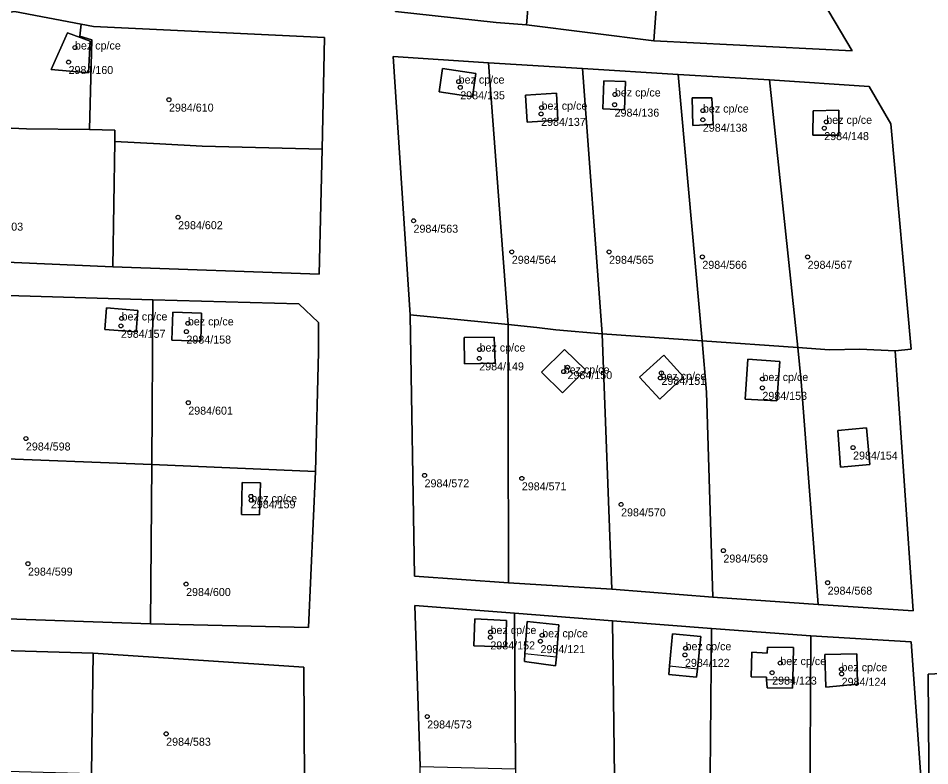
# Model space of a CAD drawing. Extents: x -878211 to -870363, y -1058464 to -1052522.
# Drawn here: x -873697.6 to -873583.7, y -1056087.3 to -1055993.9 of the extents above; entities that cross this region are included whole.
import ezdxf

# ---------------------------------------------------------------- set-up
doc = ezdxf.new("R2010")
doc.units = 0
for name, color, linetype in [('Definiční body', 7, 'Continuous'), ('Polygon budovy', 7, 'Continuous'), ('Polygon parcely', 7, 'Continuous')]:
    doc.layers.add(name, color=color, linetype=linetype)

msp = doc.modelspace()

# ---------------------------------------------------------------- linework, layer by layer
at = {"layer": 'Definiční body'}
for centre in [(-873690.48, -1055997.55994), (-873691.28, -1055999.37994), (-873642.55, -1056001.81994), (-873642.35, -1056002.53994), (-873678.74, -1056004.07994), (-873623.04, -1056003.42994), (-873632.2, -1056005.07994), (-873623.07, -1056004.70994), (-873632.25, -1056005.85994), (-873612.04, -1056005.43994), (-873612.05, -1056006.58994), (-873596.63, -1056006.84994), (-873596.88, -1056007.63994), (-873677.6, -1056018.76994), (-873648.19, -1056019.20994), (-873635.91, -1056023.08994), (-873623.76, -1056023.08994), (-873612.11, -1056023.71994), (-873598.96, -1056023.71994), (-873684.66, -1056031.40994), (-873684.75, -1056032.33994), (-873676.38, -1056032.02994), (-873676.56, -1056033.05994), (-873639.94, -1056035.29994), (-873639.98, -1056036.40994), (-873629.43, -1056038.04994), (-873628.95, -1056037.49994), (-873617.22, -1056038.21994), (-873617.34, -1056038.84994), (-873604.6, -1056038.97994), (-873604.61, -1056040.08994), (-873676.33, -1056041.93994), (-873696.61, -1056046.41994), (-873593.28, -1056047.54994), (-873646.81, -1056051.01994), (-873634.66, -1056051.39994), (-873668.51, -1056053.63994), (-873668.46, -1056054.12994), (-873622.26, -1056054.64994), (-873609.48, -1056060.41994), (-873696.35, -1056062.04994), (-873596.46, -1056064.42994), (-873676.6, -1056064.59994), (-873638.59, -1056071.26994), (-873638.57, -1056070.58994), (-873632.12, -1056070.99994), (-873632.33, -1056071.73994), (-873614.28, -1056073.44994), (-873614.21, -1056072.61994), (-873602.37, -1056074.46994), (-873603.39, -1056075.66994), (-873594.73, -1056075.23994), (-873594.71, -1056075.81994), (-873646.48, -1056081.14994), (-873679.09, -1056083.30994)]:
    msp.add_circle(centre, 0.25, dxfattribs=at)
at = {"layer": 'Polygon budovy'}
for points in [[(-873693.47, -1056000.29), (-873688.78, -1056000.72), (-873688.6, -1055996.77), (-873691.43, -1055995.71)], [(-873644.56, -1056000.2), (-873644.98, -1056003.08), (-873640.82, -1056003.73), (-873640.39, -1056000.81)], [(-873624.55, -1056005.2), (-873621.83, -1056005.33), (-873621.71, -1056001.8), (-873624.42, -1056001.71)], [(-873630.33, -1056003.27), (-873634.21, -1056003.51), (-873633.98, -1056006.88), (-873630.17, -1056006.62)], [(-873613.4, -1056003.83), (-873613.28, -1056007.29), (-873610.77, -1056007.16), (-873610.94, -1056003.84)], [(-873595.08, -1056005.38), (-873598.27, -1056005.45), (-873598.3, -1056008.5), (-873595.08, -1056008.49)], [(-873686.74, -1056032.79), (-873682.82, -1056033.08), (-873682.62, -1056030.4), (-873686.54, -1056030.09)], [(-873678.24, -1056030.61), (-873678.37, -1056034.14), (-873674.76, -1056034.25), (-873674.66, -1056030.73)], [(-873641.88, -1056033.81), (-873641.83, -1056037.07), (-873638.01, -1056036.99), (-873638.11, -1056033.76)], [(-873632.21, -1056038.14), (-873629.58, -1056040.72), (-873626.72, -1056037.85), (-873629.32, -1056035.27)], [(-873616.91, -1056036), (-873619.94, -1056038.74), (-873617.43, -1056041.49), (-873614.45, -1056038.71)], [(-873606.77, -1056041.5), (-873602.8, -1056041.72), (-873602.45, -1056036.79), (-873606.42, -1056036.51)], [(-873669.68, -1056055.92), (-873667.45, -1056055.96), (-873667.32, -1056051.96), (-873669.6, -1056051.91)], [(-873640.64, -1056072.31), (-873636.65, -1056072.46), (-873636.58, -1056069.15), (-873640.54, -1056068.95)], [(-873634.27, -1056073.26), (-873630.33, -1056073.67), (-873630.03, -1056069.71), (-873634, -1056069.28)], [(-873616.21, -1056074.82), (-873612.72, -1056075.19), (-873612.3, -1056071.13), (-873615.84, -1056070.8)], [(-873604.08, -1056076.54), (-873600.81, -1056076.56), (-873600.73, -1056072.53), (-873603.99, -1056072.5), (-873604.02, -1056073.24), (-873605.92, -1056073.09), (-873606.01, -1056076.2), (-873604.09, -1056076.22)], [(-873596.79, -1056073.4), (-873596.68, -1056077.48), (-873592.71, -1056077.12), (-873592.81, -1056073.3)]]:
    msp.add_lwpolyline(points, close=True, dxfattribs=at)
at = {"layer": 'Polygon parcely'}
for points in [[(-873587.58, -1055875.2), (-873587.39, -1055904.76), (-873587.52, -1055924.97), (-873587.4, -1055945.89), (-873586.83, -1055983.45), (-873588.68, -1055984.89), (-873597.75, -1055990.54), (-873593.38, -1055997.98), (-873618.16, -1055996.71), (-873634.09, -1055994.73), (-873637.87, -1055994.42), (-873650.44, -1055993.04), (-873654.44, -1055969.93), (-873656.42, -1055951.99), (-873655.24, -1055948.29), (-873656.88, -1055946.07), (-873657.61, -1055935.75), (-873658.6, -1055919.54), (-873660.07, -1055896.26)], [(-873701.7, -1056028.44), (-873680.75, -1056029.08), (-873662.52, -1056029.6), (-873660.07, -1056031.92), (-873660.06, -1056035.61), (-873660.43, -1056050.54), (-873661.29, -1056070.02), (-873681.03, -1056069.55), (-873702.57, -1056068.81)], [(-873715.2, -1056072.44), (-873688.2, -1056073.24), (-873661.91, -1056074.96), (-873661.79, -1056089.45)], [(-873583.71, -1056104.32), (-873583.88, -1056075.87), (-873580.52, -1056075.67)]]:
    msp.add_lwpolyline(points, dxfattribs=at)
for points in [[(-873654.44, -1055969.93), (-873650.44, -1055993.04), (-873637.87, -1055994.42), (-873634.09, -1055994.73), (-873631.92, -1055969.02), (-873648.88, -1055967.68), (-873648.84, -1055969.95), (-873652.01, -1055969.94)], [(-873631.92, -1055969.02), (-873634.09, -1055994.73), (-873618.16, -1055996.71), (-873616.24, -1055970.48), (-873630.7, -1055968.78)], [(-873597.75, -1055990.54), (-873611.68, -1055968.85), (-873616.24, -1055970.48), (-873618.16, -1055996.71), (-873593.38, -1055997.98)], [(-873812.94, -1056036.45), (-873835.11, -1056042.56), (-873838.17, -1056027.93), (-873817.05, -1056022.05), (-873787.48, -1056014.95), (-873759.26, -1056007.36), (-873732.99, -1056000.9), (-873711.17, -1055995.29), (-873698.05, -1055993.07), (-873689.71, -1055994.64), (-873688.16, -1055994.93), (-873659.3, -1055996.29), (-873659.62, -1056010.26), (-873659.97, -1056025.86), (-873685.76, -1056024.95), (-873709.48, -1056023.9), (-873732.44, -1056023.07), (-873758.65, -1056024.4), (-873786.35, -1056030.54)], [(-873689.86, -1055996.14), (-873689.71, -1055994.64), (-873698.05, -1055993.07), (-873711.17, -1055995.29), (-873732.99, -1056000.9), (-873732.85, -1056006.37), (-873716.25, -1056006.87), (-873709.91, -1056007.14), (-873696.55, -1056007.7), (-873688.66, -1056007.8), (-873688.36, -1055996.58)], [(-873659.62, -1056010.26), (-873659.3, -1055996.29), (-873688.16, -1055994.93), (-873689.71, -1055994.64), (-873689.86, -1055996.14), (-873688.36, -1055996.58), (-873688.66, -1056007.8), (-873685.5, -1056007.89), (-873685.52, -1056009.32), (-873679.86, -1056009.61), (-873674.59, -1056009.88)], [(-873693.47, -1056000.29), (-873688.78, -1056000.72), (-873688.6, -1055996.77), (-873691.43, -1055995.71)], [(-873693.47, -1056000.29), (-873691.43, -1055995.71), (-873688.6, -1055996.77), (-873688.78, -1056000.72)], [(-873615.14, -1056000.92), (-873603.74, -1056001.61), (-873591.28, -1056002.43), (-873588.58, -1056007.11), (-873586.01, -1056035.24), (-873588.04, -1056035.46), (-873585.78, -1056067.96), (-873597.65, -1056067.15), (-873610.78, -1056066.25), (-873623.41, -1056065.24), (-873636.33, -1056064.46), (-873648.08, -1056063.63), (-873648.61, -1056030.94), (-873650.74, -1055998.68), (-873638.84, -1055999.48), (-873627.1, -1056000.2)], [(-873638.84, -1055999.48), (-873650.74, -1055998.68), (-873648.61, -1056030.94), (-873636.38, -1056032.18)], [(-873644.98, -1056003.08), (-873640.82, -1056003.73), (-873640.39, -1056000.81), (-873644.56, -1056000.2)], [(-873644.98, -1056003.08), (-873644.56, -1056000.2), (-873640.39, -1056000.81), (-873640.82, -1056003.73)], [(-873630.41, -1056032.84), (-873624.63, -1056033.34), (-873627.1, -1056000.2), (-873638.84, -1055999.48), (-873636.38, -1056032.18), (-873632.77, -1056032.55)], [(-873624.63, -1056033.34), (-873612.15, -1056034.21), (-873615.14, -1056000.92), (-873627.1, -1056000.2)], [(-873612.15, -1056034.21), (-873600.2, -1056035.04), (-873603.74, -1056001.61), (-873615.14, -1056000.92)], [(-873588.04, -1056035.46), (-873586.01, -1056035.24), (-873588.58, -1056007.11), (-873591.28, -1056002.43), (-873603.74, -1056001.61), (-873600.2, -1056035.04), (-873596.22, -1056035.32), (-873592.42, -1056035.24)], [(-873621.83, -1056005.33), (-873621.71, -1056001.8), (-873624.42, -1056001.71), (-873624.55, -1056005.2)], [(-873621.83, -1056005.33), (-873624.55, -1056005.2), (-873624.42, -1056001.71), (-873621.71, -1056001.8)], [(-873634.21, -1056003.51), (-873633.98, -1056006.88), (-873630.17, -1056006.62), (-873630.33, -1056003.27)], [(-873634.21, -1056003.51), (-873630.33, -1056003.27), (-873630.17, -1056006.62), (-873633.98, -1056006.88)], [(-873610.77, -1056007.16), (-873610.94, -1056003.84), (-873613.4, -1056003.83), (-873613.28, -1056007.29)], [(-873610.77, -1056007.16), (-873613.28, -1056007.29), (-873613.4, -1056003.83), (-873610.94, -1056003.84)], [(-873598.27, -1056005.45), (-873598.3, -1056008.5), (-873595.08, -1056008.49), (-873595.08, -1056005.38)], [(-873598.27, -1056005.45), (-873595.08, -1056005.38), (-873595.08, -1056008.49), (-873598.3, -1056008.5)], [(-873696.55, -1056007.7), (-873709.91, -1056007.14), (-873709.65, -1056017.22), (-873709.48, -1056023.9), (-873685.76, -1056024.95), (-873685.52, -1056009.32), (-873685.5, -1056007.89), (-873688.66, -1056007.8)], [(-873659.62, -1056010.26), (-873674.59, -1056009.88), (-873679.86, -1056009.61), (-873685.52, -1056009.32), (-873685.76, -1056024.95), (-873659.97, -1056025.86)], [(-873680.89, -1056049.66), (-873680.75, -1056029.08), (-873701.7, -1056028.44), (-873702.28, -1056048.84)], [(-873682.82, -1056033.08), (-873682.62, -1056030.4), (-873686.54, -1056030.09), (-873686.74, -1056032.79)], [(-873682.82, -1056033.08), (-873686.74, -1056032.79), (-873686.54, -1056030.09), (-873682.62, -1056030.4)], [(-873660.43, -1056050.54), (-873660.06, -1056035.61), (-873660.07, -1056031.92), (-873662.52, -1056029.6), (-873680.75, -1056029.08), (-873680.89, -1056049.66)], [(-873678.37, -1056034.14), (-873674.76, -1056034.25), (-873674.66, -1056030.73), (-873678.24, -1056030.61)], [(-873678.37, -1056034.14), (-873678.24, -1056030.61), (-873674.66, -1056030.73), (-873674.76, -1056034.25)], [(-873648.61, -1056030.94), (-873648.08, -1056063.63), (-873636.33, -1056064.46), (-873636.36, -1056043.52), (-873636.38, -1056032.18)], [(-873636.36, -1056043.52), (-873636.33, -1056064.46), (-873623.41, -1056065.24), (-873624.63, -1056033.34), (-873630.41, -1056032.84), (-873632.77, -1056032.55), (-873636.38, -1056032.18)], [(-873624.63, -1056033.34), (-873623.41, -1056065.24), (-873610.78, -1056066.25), (-873611.57, -1056040.63), (-873612.15, -1056034.21)], [(-873641.88, -1056033.81), (-873641.83, -1056037.07), (-873638.01, -1056036.99), (-873638.11, -1056033.76)], [(-873641.88, -1056033.81), (-873638.11, -1056033.76), (-873638.01, -1056036.99), (-873641.83, -1056037.07)], [(-873611.57, -1056040.63), (-873610.78, -1056066.25), (-873597.65, -1056067.15), (-873599.75, -1056039.28), (-873600.2, -1056035.04), (-873612.15, -1056034.21)], [(-873632.21, -1056038.14), (-873629.58, -1056040.72), (-873626.72, -1056037.85), (-873629.32, -1056035.27)], [(-873632.21, -1056038.14), (-873629.32, -1056035.27), (-873626.72, -1056037.85), (-873629.58, -1056040.72)], [(-873596.22, -1056035.32), (-873600.2, -1056035.04), (-873599.75, -1056039.28), (-873597.65, -1056067.15), (-873585.78, -1056067.96), (-873588.04, -1056035.46), (-873592.42, -1056035.24)], [(-873614.45, -1056038.71), (-873616.91, -1056036), (-873619.94, -1056038.74), (-873617.43, -1056041.49)], [(-873614.45, -1056038.71), (-873617.43, -1056041.49), (-873619.94, -1056038.74), (-873616.91, -1056036)], [(-873606.42, -1056036.51), (-873606.77, -1056041.5), (-873602.8, -1056041.72), (-873602.45, -1056036.79)], [(-873606.42, -1056036.51), (-873602.45, -1056036.79), (-873602.8, -1056041.72), (-873606.77, -1056041.5)], [(-873591.19, -1056049.66), (-873591.61, -1056045.08), (-873595.18, -1056045.42), (-873594.84, -1056049.98)], [(-873591.19, -1056049.66), (-873594.84, -1056049.98), (-873595.18, -1056045.42), (-873591.61, -1056045.08)], [(-873702.57, -1056068.81), (-873681.03, -1056069.55), (-873680.89, -1056049.66), (-873702.28, -1056048.84)], [(-873680.89, -1056049.66), (-873681.03, -1056069.55), (-873661.29, -1056070.02), (-873660.43, -1056050.54)], [(-873667.45, -1056055.96), (-873667.32, -1056051.96), (-873669.6, -1056051.91), (-873669.68, -1056055.92)], [(-873667.45, -1056055.96), (-873669.68, -1056055.92), (-873669.6, -1056051.91), (-873667.32, -1056051.96)], [(-873598.54, -1056071.05), (-873586.03, -1056071.81), (-873583.71, -1056104.32), (-873585.05, -1056104.79), (-873585.42, -1056128.07), (-873605.03, -1056124.45), (-873625.31, -1056120.88), (-873647.64, -1056115.39), (-873647.41, -1056100.3), (-873647.38, -1056087.39), (-873648.03, -1056067.29), (-873635.58, -1056068.23), (-873623.32, -1056069.2), (-873610.98, -1056070.15)], [(-873647.38, -1056087.39), (-873635.46, -1056087.7), (-873635.58, -1056068.23), (-873648.03, -1056067.29)], [(-873624.19, -1056101.68), (-873622.93, -1056101.65), (-873623.32, -1056069.2), (-873635.58, -1056068.23), (-873635.46, -1056087.7), (-873635.08, -1056101.07)], [(-873636.58, -1056069.15), (-873640.54, -1056068.95), (-873640.64, -1056072.31), (-873636.65, -1056072.46)], [(-873636.58, -1056069.15), (-873636.65, -1056072.46), (-873640.64, -1056072.31), (-873640.54, -1056068.95)], [(-873634.27, -1056073.26), (-873634.33, -1056074.28), (-873630.46, -1056074.82), (-873630.33, -1056073.67), (-873630.03, -1056069.71), (-873634, -1056069.28)], [(-873634.27, -1056073.26), (-873634, -1056069.28), (-873630.03, -1056069.71), (-873630.33, -1056073.67), (-873630.46, -1056074.82), (-873634.33, -1056074.28)], [(-873611.14, -1056088.48), (-873610.98, -1056070.15), (-873623.32, -1056069.2), (-873622.93, -1056101.65), (-873610.6, -1056102.63)], [(-873616.21, -1056074.82), (-873616.31, -1056075.88), (-873612.82, -1056076.21), (-873612.72, -1056075.19), (-873612.3, -1056071.13), (-873615.84, -1056070.8)], [(-873616.21, -1056074.82), (-873615.84, -1056070.8), (-873612.3, -1056071.13), (-873612.72, -1056075.19), (-873612.82, -1056076.21), (-873616.31, -1056075.88)], [(-873598.54, -1056071.05), (-873610.98, -1056070.15), (-873611.14, -1056088.48), (-873610.6, -1056102.63), (-873604.47, -1056103.36), (-873598.92, -1056103.3), (-873598.67, -1056093.79)], [(-873598.92, -1056103.3), (-873585.05, -1056104.79), (-873583.71, -1056104.32), (-873586.03, -1056071.81), (-873598.54, -1056071.05), (-873598.67, -1056093.79)], [(-873715.2, -1056072.44), (-873715.56, -1056087.21), (-873702.89, -1056088.11), (-873698.97, -1056087.98), (-873688.42, -1056088.25), (-873688.2, -1056073.24)], [(-873688.42, -1056088.25), (-873661.79, -1056089.45), (-873661.91, -1056074.96), (-873688.2, -1056073.24)], [(-873603.99, -1056072.5), (-873604.02, -1056073.24), (-873605.92, -1056073.09), (-873606.01, -1056076.2), (-873604.09, -1056076.22), (-873604.08, -1056076.54), (-873604.01, -1056077.55), (-873600.85, -1056077.59), (-873600.81, -1056076.56), (-873600.73, -1056072.53)], [(-873603.99, -1056072.5), (-873600.73, -1056072.53), (-873600.81, -1056076.56), (-873600.85, -1056077.59), (-873604.01, -1056077.55), (-873604.08, -1056076.54), (-873604.09, -1056076.22), (-873606.01, -1056076.2), (-873605.92, -1056073.09), (-873604.02, -1056073.24)], [(-873592.71, -1056077.12), (-873592.81, -1056073.3), (-873596.79, -1056073.4), (-873596.68, -1056077.48)], [(-873592.71, -1056077.12), (-873596.68, -1056077.48), (-873596.79, -1056073.4), (-873592.81, -1056073.3)], [(-873583.21, -1056136.78), (-873579.25, -1056137.66), (-873578.98, -1056104.13), (-873580.52, -1056075.67), (-873583.88, -1056075.87), (-873583.71, -1056104.32)]]:
    msp.add_lwpolyline(points, close=True, dxfattribs=at)

# ---------------------------------------------------------------- texts
at = {"layer": 'Definiční body'}
for s, p in [('bez cp/ce', (-873690.48, -1055997.81)), ('2984/160', (-873691.28, -1056000.869)), ('bez cp/ce', (-873642.55, -1056002.07)), ('bez cp/ce', (-873623.04, -1056003.679)), ('2984/135', (-873642.35, -1056004.029)), ('2984/610', (-873678.74, -1056005.569)), ('bez cp/ce', (-873632.2, -1056005.33)), ('bez cp/ce', (-873612.04, -1056005.69)), ('2984/136', (-873623.07, -1056006.199)), ('bez cp/ce', (-873596.63, -1056007.1)), ('2984/137', (-873632.25, -1056007.349)), ('2984/138', (-873612.05, -1056008.079)), ('2984/148', (-873596.88, -1056009.129)), ('2984/603', (-873702.53, -1056020.439)), ('2984/602', (-873677.6, -1056020.259)), ('2984/563', (-873648.19, -1056020.699)), ('2984/564', (-873635.91, -1056024.579)), ('2984/565', (-873623.76, -1056024.579)), ('2984/566', (-873612.11, -1056025.209)), ('2984/567', (-873598.96, -1056025.209)), ('bez cp/ce', (-873684.66, -1056031.659)), ('bez cp/ce', (-873676.38, -1056032.28)), ('2984/157', (-873684.75, -1056033.829)), ('2984/158', (-873676.56, -1056034.549)), ('bez cp/ce', (-873639.94, -1056035.55)), ('2984/149', (-873639.98, -1056037.899)), ('bez cp/ce', (-873629.43, -1056038.3)), ('2984/150', (-873628.95, -1056038.989)), ('bez cp/ce', (-873617.34, -1056039.1)), ('2984/151', (-873617.22, -1056039.709)), ('bez cp/ce', (-873604.6, -1056039.23)), ('2984/153', (-873604.61, -1056041.579)), ('2984/601', (-873676.33, -1056043.429)), ('2984/598', (-873696.61, -1056047.909)), ('2984/154', (-873593.28, -1056049.039)), ('2984/572', (-873646.81, -1056052.509)), ('2984/571', (-873634.66, -1056052.889)), ('bez cp/ce', (-873668.46, -1056054.379)), ('2984/159', (-873668.51, -1056055.129)), ('2984/570', (-873622.26, -1056056.139)), ('2984/569', (-873609.48, -1056061.909)), ('2984/599', (-873696.35, -1056063.539)), ('2984/600', (-873676.6, -1056066.089)), ('2984/568', (-873596.46, -1056065.919)), ('bez cp/ce', (-873638.57, -1056070.84)), ('bez cp/ce', (-873632.12, -1056071.25)), ('2984/152', (-873638.59, -1056072.759)), ('2984/121', (-873632.33, -1056073.229)), ('bez cp/ce', (-873614.21, -1056072.87)), ('2984/122', (-873614.28, -1056074.939)), ('bez cp/ce', (-873602.37, -1056074.72)), ('bez cp/ce', (-873594.73, -1056075.49)), ('2984/123', (-873603.39, -1056077.159)), ('2984/124', (-873594.71, -1056077.309)), ('2984/573', (-873646.48, -1056082.639)), ('2984/583', (-873679.09, -1056084.799))]:
    msp.add_text(s, height=0.999996, dxfattribs=at).set_placement(p)

doc.saveas('drawing.dxf')
